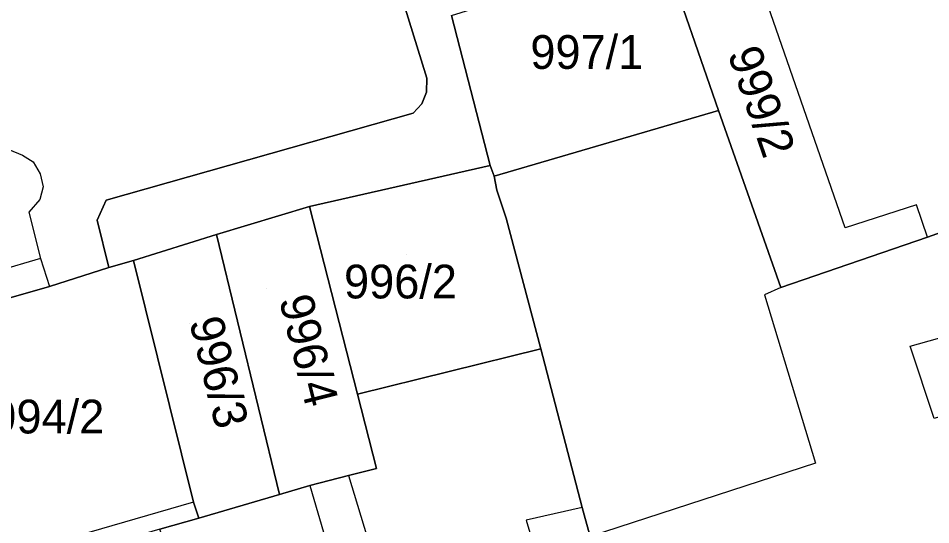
# Model space of a CAD drawing. Extents: x -263423 to -261326, y -1240067 to -1237864.
# Drawn here: x -262590 to -262535.9, y -1239471.8 to -1239441.8 of the extents above; entities that cross this region are included whole.
import ezdxf

# ---------------------------------------------------------------- set-up
doc = ezdxf.new("R2010")
doc.units = 0
for name, color, linetype in [('body_kn', 7, 'Continuous'), ('kladpar_druhypozemkov', 7, 'Continuous'), ('kladpar_hranice', 7, 'Continuous'), ('kladpar_parcelnecisla', 7, 'Continuous'), ('kladpar_plochy', 7, 'Continuous'), ('zappar_hrandruhpozemk', 7, 'Continuous')]:
    doc.layers.add(name, color=color, linetype=linetype)

msp = doc.modelspace()

# ---------------------------------------------------------------- linework, layer by layer
at = {"layer": 'body_kn'}
for p, q in [((-262565.74, -1239445.33), (-262565.74, -1239445.33)), ((-262565.76, -1239446.16), (-262565.76, -1239446.16)), ((-262566.03, -1239446.85), (-262566.03, -1239446.85)), ((-262566.55, -1239447.41), (-262566.55, -1239447.41)), ((-262548.46, -1239447.24), (-262548.46, -1239447.24)), ((-262589.7, -1239449.9), (-262589.7, -1239449.9)), ((-262589.08, -1239450.29), (-262589.08, -1239450.29)), ((-262561.99, -1239450.5), (-262561.99, -1239450.5)), ((-262561.99, -1239450.5), (-262561.99, -1239450.5)), ((-262588.65, -1239451), (-262588.65, -1239451)), ((-262561.75, -1239451.14), (-262561.75, -1239451.14)), ((-262588.48, -1239451.77), (-262588.48, -1239451.77)), ((-262561.58, -1239451.97), (-262561.58, -1239451.97)), ((-262588.68, -1239452.52), (-262588.68, -1239452.52)), ((-262584.75, -1239452.55), (-262584.75, -1239452.55)), ((-262572.7, -1239452.94), (-262572.7, -1239452.94)), ((-262572.7, -1239452.94), (-262572.7, -1239452.94)), ((-262536.72, -1239452.83), (-262536.72, -1239452.83)), ((-262589.33, -1239453.27), (-262589.33, -1239453.27)), ((-262585.28, -1239453.74), (-262585.28, -1239453.74)), ((-262561.04, -1239453.63), (-262561.04, -1239453.63)), ((-262540.94, -1239454.2), (-262540.94, -1239454.2)), ((-262578.2, -1239454.6), (-262578.2, -1239454.6)), ((-262536.06, -1239454.75), (-262536.06, -1239454.75)), ((-262536.06, -1239454.75), (-262536.06, -1239454.75)), ((-262588.63, -1239456.02), (-262588.63, -1239456.02)), ((-262588.63, -1239456.02), (-262588.63, -1239456.02)), ((-262583.12, -1239456.14), (-262583.12, -1239456.14)), ((-262584.58, -1239456.55), (-262584.58, -1239456.55)), ((-262588.1, -1239457.68), (-262588.1, -1239457.68)), ((-262588.1, -1239457.68), (-262588.1, -1239457.68)), ((-262544.76, -1239457.74), (-262544.76, -1239457.74)), ((-262544.76, -1239457.74), (-262544.76, -1239457.74)), ((-262545.72, -1239458.16), (-262545.72, -1239458.16)), ((-262558.99, -1239461.37), (-262558.99, -1239461.37)), ((-262558.99, -1239461.37), (-262558.99, -1239461.37)), ((-262537.09, -1239461.21), (-262537.09, -1239461.21)), ((-262537.09, -1239461.21), (-262537.09, -1239461.21)), ((-262569.84, -1239464.05), (-262569.84, -1239464.05)), ((-262568.73, -1239468.46), (-262568.73, -1239468.46)), ((-262542.7, -1239468.14), (-262542.7, -1239468.14)), ((-262570.39, -1239468.87), (-262570.39, -1239468.87)), ((-262570.39, -1239468.87), (-262570.39, -1239468.87)), ((-262572.68, -1239469.46), (-262572.68, -1239469.46)), ((-262572.68, -1239469.46), (-262572.68, -1239469.46)), ((-262574.47, -1239469.99), (-262574.47, -1239469.99)), ((-262574.47, -1239469.99), (-262574.47, -1239469.99)), ((-262579.56, -1239470.45), (-262579.56, -1239470.45)), ((-262579.56, -1239470.45), (-262579.56, -1239470.45)), ((-262556.53, -1239470.76), (-262556.53, -1239470.76)), ((-262556.53, -1239470.76), (-262556.53, -1239470.76)), ((-262556.41, -1239471.21), (-262556.41, -1239471.21)), ((-262579.26, -1239471.41), (-262579.26, -1239471.41)), ((-262559.85, -1239471.52), (-262559.85, -1239471.52))]:
    msp.add_line(p, q, dxfattribs=at)
at = {"layer": 'kladpar_druhypozemkov'}
for p, q in [((-262556.62, -1239442.58), (-262556.62, -1239442.58)), ((-262544.79, -1239447.11), (-262544.79, -1239447.11)), ((-262566.92, -1239455.78), (-262566.92, -1239455.78)), ((-262575.22, -1239457.78), (-262575.22, -1239457.78)), ((-262579.82, -1239459.88), (-262579.82, -1239459.88)), ((-262587.34, -1239464.59), (-262587.34, -1239464.59))]:
    msp.add_line(p, q, dxfattribs=at)
at = {"layer": 'kladpar_hranice'}
msp.add_line((-262569.84, -1239464.05), (-262558.99, -1239461.37), dxfattribs=at)
for points in [[(-262535.65, -1239435.89), (-262529.64, -1239433.67), (-262522.75, -1239449.38), (-262527.1, -1239451.26), (-262528.77, -1239451.86), (-262534.4, -1239454.15), (-262536.06, -1239454.75), (-262544.76, -1239457.74), (-262548.46, -1239447.24), (-262551.74, -1239437.7), (-262544.51, -1239434.74), (-262544.11, -1239436.78), (-262543.26, -1239438.64), (-262535.65, -1239435.89)], [(-262569.06, -1239434.59), (-262565.74, -1239445.33), (-262565.76, -1239446.16), (-262566.03, -1239446.85), (-262566.55, -1239447.41), (-262584.75, -1239452.55), (-262585.28, -1239453.74), (-262584.58, -1239456.55), (-262588.1, -1239457.68), (-262594.93, -1239459.63), (-262595.78, -1239460.63), (-262595.37, -1239462.23), (-262597.41, -1239462.69), (-262597.13, -1239464.35), (-262599.81, -1239465.12), (-262601.34, -1239459.56), (-262599.68, -1239459.08), (-262605.26, -1239438.88)], [(-262564.27, -1239441.62), (-262561.99, -1239450.5), (-262572.7, -1239452.94), (-262578.2, -1239454.6), (-262583.12, -1239456.14), (-262584.58, -1239456.55), (-262585.28, -1239453.74), (-262584.75, -1239452.55), (-262566.55, -1239447.41), (-262566.03, -1239446.85), (-262565.76, -1239446.16), (-262565.74, -1239445.33), (-262569.06, -1239434.59)], [(-262551.74, -1239437.7), (-262548.46, -1239447.24), (-262561.75, -1239451.14), (-262561.99, -1239450.5), (-262564.27, -1239441.62), (-262551.74, -1239437.7)], [(-262544.76, -1239457.74), (-262536.06, -1239454.75), (-262534.4, -1239454.15), (-262530.89, -1239464.97), (-262527.53, -1239476.41), (-262527.53, -1239476.67), (-262537.89, -1239479.87), (-262537.89, -1239480.13), (-262542.5, -1239481.87), (-262542.74, -1239481.48), (-262548.06, -1239483.97), (-262548.45, -1239484.35), (-262552.87, -1239485.9), (-262554.07, -1239480.03), (-262555.77, -1239473.7), (-262556.06, -1239472.49), (-262556.41, -1239471.21), (-262556.53, -1239470.76), (-262558.99, -1239461.37), (-262561.04, -1239453.63), (-262561.58, -1239451.97), (-262561.75, -1239451.14), (-262548.46, -1239447.24), (-262544.76, -1239457.74)], [(-262561.99, -1239450.5), (-262561.75, -1239451.14), (-262561.58, -1239451.97), (-262561.04, -1239453.63), (-262558.99, -1239461.37), (-262569.84, -1239464.05), (-262572.7, -1239452.94), (-262561.99, -1239450.5)], [(-262572.7, -1239452.94), (-262569.84, -1239464.05), (-262568.73, -1239468.46), (-262570.39, -1239468.87), (-262572.68, -1239469.46), (-262574.47, -1239469.99), (-262578.2, -1239454.6), (-262572.7, -1239452.94)], [(-262574.47, -1239469.99), (-262579.26, -1239471.41), (-262579.56, -1239470.45), (-262583.12, -1239456.14), (-262578.2, -1239454.6), (-262574.47, -1239469.99)], [(-262588.1, -1239457.68), (-262584.58, -1239456.55), (-262583.12, -1239456.14), (-262579.56, -1239470.45), (-262579.26, -1239471.41), (-262581.56, -1239472.06), (-262588.27, -1239474.01), (-262588.52, -1239474.07), (-262591.26, -1239474.71), (-262593.85, -1239465.18), (-262594.32, -1239463.59), (-262597.13, -1239464.35), (-262597.41, -1239462.69), (-262595.37, -1239462.23), (-262595.78, -1239460.63), (-262594.93, -1239459.63), (-262588.1, -1239457.68)], [(-262558.99, -1239461.37), (-262556.53, -1239470.76), (-262556.41, -1239471.21), (-262556.06, -1239472.49), (-262555.77, -1239473.7), (-262554.07, -1239480.03), (-262552.87, -1239485.9), (-262553.21, -1239487.1), (-262553.55, -1239488.05), (-262554.13, -1239488.54), (-262554.84, -1239488.97), (-262554.72, -1239489.48), (-262564.18, -1239492.58), (-262566.42, -1239493.3), (-262576.13, -1239496.52), (-262576.19, -1239496.2), (-262579.89, -1239476.93), (-262581.56, -1239472.06), (-262579.26, -1239471.41), (-262574.47, -1239469.99), (-262572.68, -1239469.46), (-262570.39, -1239468.87), (-262568.73, -1239468.46), (-262569.84, -1239464.05)]]:
    msp.add_lwpolyline(points, dxfattribs=at)
at = {"layer": 'kladpar_plochy'}
for p, q in [((-262569.84, -1239464.05), (-262558.99, -1239461.37)), ((-262558.99, -1239461.37), (-262556.53, -1239470.76)), ((-262568.73, -1239468.46), (-262569.84, -1239464.05)), ((-262570.39, -1239468.87), (-262568.73, -1239468.46)), ((-262572.68, -1239469.46), (-262570.39, -1239468.87)), ((-262574.47, -1239469.99), (-262572.68, -1239469.46)), ((-262579.26, -1239471.41), (-262574.47, -1239469.99)), ((-262556.53, -1239470.76), (-262556.41, -1239471.21)), ((-262556.41, -1239471.21), (-262556.06, -1239472.49)), ((-262581.56, -1239472.06), (-262579.26, -1239471.41))]:
    msp.add_line(p, q, dxfattribs=at)
for points in [[(-262535.65, -1239435.89), (-262529.64, -1239433.67), (-262522.75, -1239449.38), (-262527.1, -1239451.26), (-262528.77, -1239451.86), (-262534.4, -1239454.15), (-262536.06, -1239454.75), (-262544.76, -1239457.74), (-262548.46, -1239447.24), (-262551.74, -1239437.7), (-262544.51, -1239434.74), (-262544.11, -1239436.78), (-262543.26, -1239438.64)], [(-262551.74, -1239437.7), (-262548.46, -1239447.24), (-262561.75, -1239451.14), (-262561.99, -1239450.5), (-262564.27, -1239441.62)], [(-262544.76, -1239457.74), (-262536.06, -1239454.75), (-262534.4, -1239454.15), (-262530.89, -1239464.97), (-262527.53, -1239476.41), (-262527.53, -1239476.67), (-262537.89, -1239479.87), (-262537.89, -1239480.13), (-262542.5, -1239481.87), (-262542.74, -1239481.48), (-262548.06, -1239483.97), (-262548.45, -1239484.35), (-262552.87, -1239485.9), (-262554.07, -1239480.03), (-262555.77, -1239473.7), (-262556.06, -1239472.49), (-262556.41, -1239471.21), (-262556.53, -1239470.76), (-262558.99, -1239461.37), (-262561.04, -1239453.63), (-262561.58, -1239451.97), (-262561.75, -1239451.14), (-262548.46, -1239447.24)], [(-262561.99, -1239450.5), (-262561.75, -1239451.14), (-262561.58, -1239451.97), (-262561.04, -1239453.63), (-262558.99, -1239461.37), (-262569.84, -1239464.05), (-262572.7, -1239452.94)], [(-262572.7, -1239452.94), (-262569.84, -1239464.05), (-262568.73, -1239468.46), (-262570.39, -1239468.87), (-262572.68, -1239469.46), (-262574.47, -1239469.99), (-262578.2, -1239454.6)], [(-262574.47, -1239469.99), (-262579.26, -1239471.41), (-262579.56, -1239470.45), (-262583.12, -1239456.14), (-262578.2, -1239454.6)], [(-262588.1, -1239457.68), (-262584.58, -1239456.55), (-262583.12, -1239456.14), (-262579.56, -1239470.45), (-262579.26, -1239471.41), (-262581.56, -1239472.06), (-262588.27, -1239474.01), (-262588.52, -1239474.07), (-262591.26, -1239474.71), (-262593.85, -1239465.18), (-262594.32, -1239463.59), (-262597.13, -1239464.35), (-262597.41, -1239462.69), (-262595.37, -1239462.23), (-262595.78, -1239460.63), (-262594.93, -1239459.63)]]:
    msp.add_lwpolyline(points, close=True, dxfattribs=at)
for points in [[(-262569.06, -1239434.59), (-262565.74, -1239445.33), (-262565.76, -1239446.16), (-262566.03, -1239446.85), (-262566.55, -1239447.41), (-262584.75, -1239452.55), (-262585.28, -1239453.74), (-262584.58, -1239456.55), (-262588.1, -1239457.68), (-262594.93, -1239459.63), (-262595.78, -1239460.63), (-262595.37, -1239462.23), (-262597.41, -1239462.69), (-262597.13, -1239464.35), (-262599.81, -1239465.12), (-262601.34, -1239459.56), (-262599.68, -1239459.08), (-262605.26, -1239438.88)], [(-262564.27, -1239441.62), (-262561.99, -1239450.5), (-262572.7, -1239452.94), (-262578.2, -1239454.6), (-262583.12, -1239456.14), (-262584.58, -1239456.55), (-262585.28, -1239453.74), (-262584.75, -1239452.55), (-262566.55, -1239447.41), (-262566.03, -1239446.85), (-262565.76, -1239446.16), (-262565.74, -1239445.33), (-262569.06, -1239434.59)]]:
    msp.add_lwpolyline(points, dxfattribs=at)
at = {"layer": 'zappar_hrandruhpozemk'}
for p, q in [((-262540.94, -1239454.2), (-262545.89, -1239439.92)), ((-262588.63, -1239456.02), (-262598.47, -1239458.86)), ((-262535.67, -1239465.5), (-262537.09, -1239461.21)), ((-262542.7, -1239468.14), (-262556.06, -1239472.49)), ((-262570.39, -1239468.87), (-262568.97, -1239473.54)), ((-262572.68, -1239469.46), (-262571.27, -1239474.25)), ((-262579.56, -1239470.45), (-262588.56, -1239473.05)), ((-262556.53, -1239470.76), (-262559.85, -1239471.52)), ((-262559.85, -1239471.52), (-262558.96, -1239474.52))]:
    msp.add_line(p, q, dxfattribs=at)
for points in [[(-262590.52, -1239449.56), (-262589.7, -1239449.9), (-262589.08, -1239450.29), (-262588.65, -1239451), (-262588.48, -1239451.77), (-262588.68, -1239452.52), (-262589.33, -1239453.27), (-262588.63, -1239456.02), (-262588.1, -1239457.68)], [(-262536.06, -1239454.75), (-262536.72, -1239452.83), (-262540.94, -1239454.2)], [(-262544.76, -1239457.74), (-262545.72, -1239458.16), (-262542.7, -1239468.14)], [(-262537.09, -1239461.21), (-262534.35, -1239460.44), (-262532.98, -1239464.67), (-262535.67, -1239465.5)]]:
    msp.add_lwpolyline(points, dxfattribs=at)

# ---------------------------------------------------------------- texts
at = {"layer": 'kladpar_parcelnecisla'}
for s, p in [('997/1', (-262559.602, -1239444.78)), ('996/2', (-262570.646, -1239458.38)), ('994/2', (-262591.546, -1239466.38))]:
    msp.add_text(s, height=2, dxfattribs=at).set_placement(p)
for s, rotation, p in [('999/2', 289, (-262547.929, -1239443.855)), ('996/4', 284, (-262574.507, -1239458.433)), ('996/3', 284, (-262579.832, -1239459.734))]:
    msp.add_text(s, height=2, rotation=rotation, dxfattribs=at).set_placement(p)

doc.saveas('drawing.dxf')
